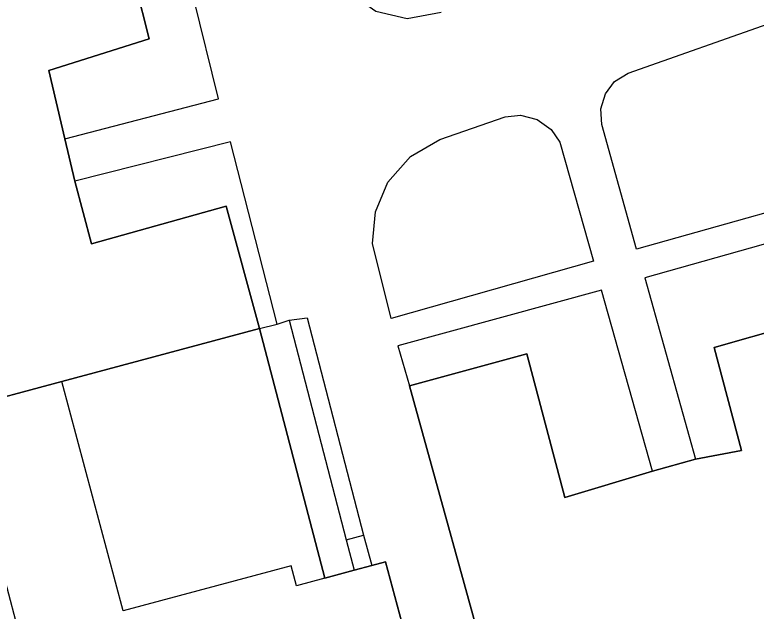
# Model space of a CAD drawing. Extents: x -263423 to -261326, y -1240067 to -1237864.
# Drawn here: x -263065.45 to -263016.24, y -1239050.16 to -1239010.58 of the extents above; entities that cross this region are included whole.
import ezdxf

# ---------------------------------------------------------------- set-up
doc = ezdxf.new("R2010")
doc.units = 0
for name, color, linetype in [('body_kn', 7, 'Continuous'), ('kladpar_hranice', 7, 'Continuous'), ('kladpar_plochy', 7, 'Continuous'), ('zappar_hrandruhpozemk', 7, 'Continuous')]:
    doc.layers.add(name, color=color, linetype=linetype)

msp = doc.modelspace()

# ---------------------------------------------------------------- linework, layer by layer
at = {"layer": 'body_kn'}
for p, q in [((-263039.4, -1239010.85), (-263039.4, -1239010.85)), ((-263056.53, -1239012.17), (-263056.53, -1239012.17)), ((-263063.2, -1239014.27), (-263063.2, -1239014.27)), ((-263024.73, -1239014.45), (-263024.73, -1239014.45)), ((-263025.64, -1239015.02), (-263025.64, -1239015.02)), ((-263026.25, -1239015.82), (-263026.25, -1239015.82)), ((-263051.94, -1239016.16), (-263051.94, -1239016.16)), ((-263031.89, -1239017.25), (-263031.89, -1239017.25)), ((-263026.56, -1239016.82), (-263026.56, -1239016.82)), ((-263032.91, -1239017.35), (-263032.91, -1239017.35)), ((-263030.78, -1239017.53), (-263030.78, -1239017.53)), ((-263029.85, -1239018.2), (-263029.85, -1239018.2)), ((-263026.49, -1239017.86), (-263026.49, -1239017.86)), ((-263062.14, -1239018.82), (-263062.14, -1239018.82)), ((-263062.14, -1239018.82), (-263062.14, -1239018.82)), ((-263051.13, -1239019.02), (-263051.13, -1239019.02)), ((-263037.23, -1239018.85), (-263037.23, -1239018.85)), ((-263029.28, -1239019.04), (-263029.28, -1239019.04)), ((-263039.19, -1239019.98), (-263039.19, -1239019.98)), ((-263061.48, -1239021.63), (-263061.48, -1239021.63)), ((-263040.68, -1239021.7), (-263040.68, -1239021.7)), ((-263051.42, -1239023.29), (-263051.42, -1239023.29)), ((-263041.51, -1239023.65), (-263041.51, -1239023.65)), ((-263060.37, -1239025.79), (-263060.37, -1239025.79)), ((-263041.71, -1239025.77), (-263041.71, -1239025.77)), ((-263024.18, -1239026.13), (-263024.18, -1239026.13)), ((-263024.18, -1239026.13), (-263024.18, -1239026.13)), ((-263027.03, -1239026.93), (-263027.03, -1239026.93)), ((-263023.63, -1239028.04), (-263023.63, -1239028.04)), ((-263026.5, -1239028.85), (-263026.5, -1239028.85)), ((-263047.24, -1239030.84), (-263047.24, -1239030.84)), ((-263047.24, -1239030.84), (-263047.24, -1239030.84)), ((-263046.04, -1239030.7), (-263046.04, -1239030.7)), ((-263040.48, -1239030.74), (-263040.48, -1239030.74)), ((-263040.48, -1239030.74), (-263040.48, -1239030.74)), ((-263049.2, -1239031.41), (-263049.2, -1239031.41)), ((-263049.2, -1239031.41), (-263049.2, -1239031.41)), ((-263048.04, -1239031.11), (-263048.04, -1239031.11)), ((-263040.02, -1239032.56), (-263040.02, -1239032.56)), ((-263019.02, -1239032.66), (-263019.02, -1239032.66)), ((-263031.46, -1239033.09), (-263031.46, -1239033.09)), ((-263062.34, -1239034.93), (-263062.34, -1239034.93)), ((-263039.25, -1239035.21), (-263039.25, -1239035.21)), ((-263017.2, -1239039.5), (-263017.2, -1239039.5)), ((-263020.27, -1239040.08), (-263020.27, -1239040.08)), ((-263023.12, -1239040.88), (-263023.12, -1239040.88)), ((-263023.12, -1239040.88), (-263023.12, -1239040.88)), ((-263028.94, -1239042.62), (-263028.94, -1239042.62)), ((-263042.3, -1239045.12), (-263042.3, -1239045.12)), ((-263043.46, -1239045.44), (-263043.46, -1239045.44)), ((-263047.11, -1239047.15), (-263047.11, -1239047.15)), ((-263041.75, -1239047.13), (-263041.75, -1239047.13)), ((-263040.84, -1239046.89), (-263040.84, -1239046.89)), ((-263042.93, -1239047.45), (-263042.93, -1239047.45)), ((-263044.88, -1239047.98), (-263044.88, -1239047.98)), ((-263044.88, -1239047.98), (-263044.88, -1239047.98)), ((-263046.75, -1239048.48), (-263046.75, -1239048.48)), ((-263058.26, -1239050.14), (-263058.26, -1239050.14))]:
    msp.add_line(p, q, dxfattribs=at)
at = {"layer": 'kladpar_hranice'}
for points in [[(-263082.21, -1238986.9), (-263071.34, -1238983.23), (-263062.31, -1238980.04), (-263061.72, -1238982.48), (-263061.23, -1238984.16), (-263060.2, -1238987.69), (-263069.68, -1238991.12), (-263065.81, -1239003.93), (-263059.09, -1239002.05), (-263058.17, -1239005.68), (-263057.44, -1239008.58), (-263056.53, -1239012.17), (-263063.2, -1239014.27), (-263062.14, -1239018.82), (-263061.48, -1239021.63), (-263060.37, -1239025.79), (-263051.42, -1239023.29), (-263049.2, -1239031.41), (-263062.34, -1239034.93), (-263069.1, -1239036.74), (-263082.21, -1238986.9)], [(-263009.06, -1239029.83), (-263019.02, -1239032.66), (-263017.2, -1239039.5), (-263020.27, -1239040.08), (-263023.12, -1239040.88), (-263028.94, -1239042.62), (-263031.46, -1239033.09), (-263039.25, -1239035.21), (-263033.61, -1239055.6), (-263038.21, -1239056.66), (-263040.84, -1239046.89), (-263041.75, -1239047.13), (-263042.93, -1239047.45), (-263044.88, -1239047.98), (-263049.2, -1239031.41), (-263051.42, -1239023.29), (-263060.37, -1239025.79), (-263061.48, -1239021.63), (-263062.14, -1239018.82), (-263063.2, -1239014.27), (-263056.53, -1239012.17), (-263057.44, -1239008.58)], [(-263009.06, -1239029.83), (-263006.99, -1239036.8), (-263004.11, -1239035.83), (-263001.27, -1239035.02), (-262995.94, -1239033.61), (-262998.33, -1239023.84), (-262990.66, -1239021.46), (-262988.95, -1239027.28), (-262988.12, -1239030.1), (-262984.27, -1239042.32), (-263003.93, -1239047.67), (-263003.87, -1239047.99), (-263013.64, -1239050.57), (-263013.75, -1239050.19), (-263033.61, -1239055.6), (-263039.25, -1239035.21), (-263031.46, -1239033.09), (-263028.94, -1239042.62), (-263023.12, -1239040.88), (-263020.27, -1239040.08), (-263017.2, -1239039.5), (-263019.02, -1239032.66), (-263009.06, -1239029.83)], [(-263069.1, -1239036.74), (-263062.34, -1239034.93), (-263049.2, -1239031.41), (-263044.88, -1239047.98), (-263042.93, -1239047.45), (-263041.75, -1239047.13), (-263040.84, -1239046.89), (-263038.21, -1239056.66), (-263062.16, -1239063.1), (-263069.1, -1239036.74)]]:
    msp.add_lwpolyline(points, dxfattribs=at)
at = {"layer": 'kladpar_plochy'}
for points in [[(-263082.21, -1238986.9), (-263071.34, -1238983.23), (-263062.31, -1238980.04), (-263061.72, -1238982.48), (-263061.23, -1238984.16), (-263060.2, -1238987.69), (-263069.68, -1238991.12), (-263065.81, -1239003.93), (-263059.09, -1239002.05), (-263058.17, -1239005.68), (-263057.44, -1239008.58), (-263056.53, -1239012.17), (-263063.2, -1239014.27), (-263062.14, -1239018.82), (-263061.48, -1239021.63), (-263060.37, -1239025.79), (-263051.42, -1239023.29), (-263049.2, -1239031.41), (-263062.34, -1239034.93), (-263069.1, -1239036.74)], [(-263009.06, -1239029.83), (-263006.99, -1239036.8), (-263004.11, -1239035.83), (-263001.27, -1239035.02), (-262995.94, -1239033.61), (-262998.33, -1239023.84), (-262990.66, -1239021.46), (-262988.95, -1239027.28), (-262988.12, -1239030.1), (-262984.27, -1239042.32), (-263003.93, -1239047.67), (-263003.87, -1239047.99), (-263013.64, -1239050.57), (-263013.75, -1239050.19), (-263033.61, -1239055.6), (-263039.25, -1239035.21), (-263031.46, -1239033.09), (-263028.94, -1239042.62), (-263023.12, -1239040.88), (-263020.27, -1239040.08), (-263017.2, -1239039.5), (-263019.02, -1239032.66)], [(-263069.1, -1239036.74), (-263062.34, -1239034.93), (-263049.2, -1239031.41), (-263044.88, -1239047.98), (-263042.93, -1239047.45), (-263041.75, -1239047.13), (-263040.84, -1239046.89), (-263038.21, -1239056.66), (-263062.16, -1239063.1)]]:
    msp.add_lwpolyline(points, close=True, dxfattribs=at)
msp.add_lwpolyline([(-263009.06, -1239029.83), (-263019.02, -1239032.66), (-263017.2, -1239039.5), (-263020.27, -1239040.08), (-263023.12, -1239040.88), (-263028.94, -1239042.62), (-263031.46, -1239033.09), (-263039.25, -1239035.21), (-263033.61, -1239055.6), (-263038.21, -1239056.66), (-263040.84, -1239046.89), (-263041.75, -1239047.13), (-263042.93, -1239047.45), (-263044.88, -1239047.98), (-263049.2, -1239031.41), (-263051.42, -1239023.29), (-263060.37, -1239025.79), (-263061.48, -1239021.63), (-263062.14, -1239018.82), (-263063.2, -1239014.27), (-263056.53, -1239012.17), (-263057.44, -1239008.58)], dxfattribs=at)
at = {"layer": 'zappar_hrandruhpozemk'}
for p, q in [((-263051.94, -1239016.16), (-263054.01, -1239007.72)), ((-263024.73, -1239014.45), (-263014.42, -1239010.81)), ((-263062.14, -1239018.82), (-263051.94, -1239016.16)), ((-263037.23, -1239018.85), (-263032.91, -1239017.35)), ((-263051.13, -1239019.02), (-263061.48, -1239021.63)), ((-263048.04, -1239031.11), (-263051.13, -1239019.02)), ((-263007.71, -1239023.56), (-263023.63, -1239028.04)), ((-263023.63, -1239028.04), (-263020.27, -1239040.08)), ((-263026.5, -1239028.85), (-263040.02, -1239032.56)), ((-263023.12, -1239040.88), (-263026.5, -1239028.85)), ((-263047.24, -1239030.84), (-263043.46, -1239045.44)), ((-263049.2, -1239031.41), (-263048.04, -1239031.11)), ((-263040.02, -1239032.56), (-263039.25, -1239035.21)), ((-263058.26, -1239050.14), (-263062.34, -1239034.93)), ((-263043.46, -1239045.44), (-263042.3, -1239045.12)), ((-263043.46, -1239045.44), (-263042.93, -1239047.45))]:
    msp.add_line(p, q, dxfattribs=at)
for points in [[(-263037.15, -1239010.44), (-263039.4, -1239010.85), (-263041.49, -1239010.37), (-263043.27, -1239009.09), (-263044.42, -1239007.18), (-263046.88, -1238997.41)], [(-263014.42, -1239010.81), (-263013.42, -1239010.73), (-263012.38, -1239011.02), (-263011.49, -1239011.65), (-263010.92, -1239012.46), (-263008.27, -1239021.66), (-263024.18, -1239026.13)], [(-263024.18, -1239026.13), (-263026.49, -1239017.86), (-263026.56, -1239016.82), (-263026.25, -1239015.82), (-263025.64, -1239015.02), (-263024.73, -1239014.45)], [(-263032.91, -1239017.35), (-263031.89, -1239017.25), (-263030.78, -1239017.53), (-263029.85, -1239018.2), (-263029.28, -1239019.04), (-263027.03, -1239026.93), (-263040.48, -1239030.74)], [(-263040.48, -1239030.74), (-263041.71, -1239025.77), (-263041.51, -1239023.65), (-263040.68, -1239021.7), (-263039.19, -1239019.98), (-263037.23, -1239018.85)], [(-263048.04, -1239031.11), (-263047.24, -1239030.84), (-263046.04, -1239030.7)], [(-263046.04, -1239030.7), (-263042.3, -1239045.12), (-263041.75, -1239047.13)], [(-263044.88, -1239047.98), (-263046.75, -1239048.48), (-263047.11, -1239047.15), (-263058.26, -1239050.14)]]:
    msp.add_lwpolyline(points, dxfattribs=at)

doc.saveas('drawing.dxf')
